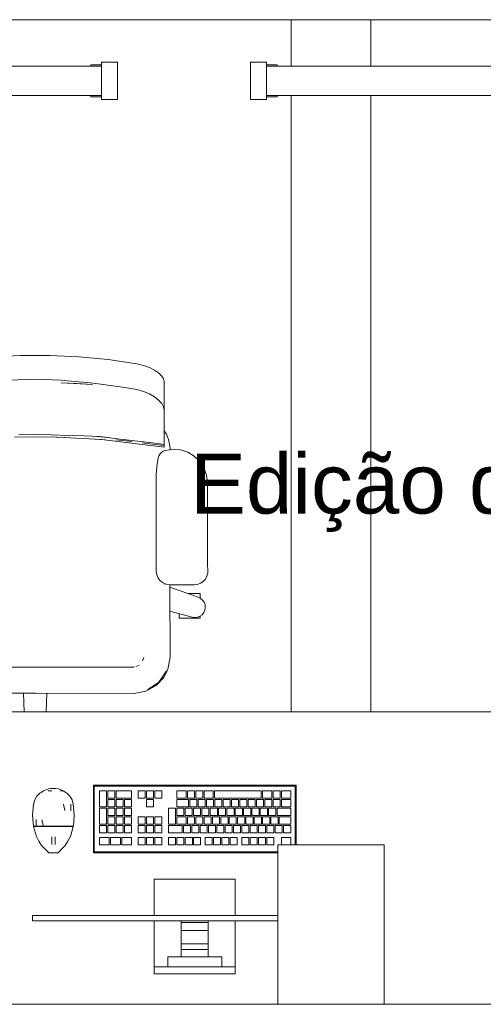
# Model space of a CAD drawing. Header units: millimetres. Extents: x 321 to 585, y -277 to 9.
# Tile 544 of 656: x 365.5 to 367.24, y -135.76 to -132.06. Entities that reach past the tile are written whole.
import ezdxf

# ---------------------------------------------------------------- set-up
doc = ezdxf.new("R2010")
doc.units = ezdxf.units.MM
doc.header["$MEASUREMENT"] = 0
doc.linetypes.add('NULL', pattern=[0])
doc.layers.get('0').update_dxf_attribs({"lineweight": 18})
for name, color, linetype, lineweight in [('Ambiente-Textos', 251, 'Continuous', 5), ('IFC-Elemento construtivo genérico-Contorno', 253, 'Continuous', 5), ('IFC-Elemento de mobília-Contorno', 152, 'Continuous', 5), ('IFC-Janela-Contorno', 142, 'Continuous', 5), ('IFC-Laje-Contorno', 134, 'Continuous', 5), ('IFC-Pilar-Contorno', 83, 'Continuous', 5), ('IFC-Viga-Contorno', 66, 'Continuous', 5)]:
    doc.layers.add(name, color=color, linetype=linetype, lineweight=lineweight)
doc.styles.add('Arial', font='arial.ttf')

msp = doc.modelspace()

# ---------------------------------------------------------------- linework, layer by layer
msp.add_line((375.2952, -132.0604), (344.7747, -132.0604))
at = {"layer": 'IFC-Elemento construtivo genérico-Contorno', "lineweight": 5}
for p, q in [((365.6183, -134.9523), (365.6276, -134.9507)), ((365.6276, -134.9507), (365.6368, -134.9523)), ((365.7777, -134.9398), (365.7802, -134.9423)), ((365.7777, -135.1938), (365.7777, -134.9398)), ((365.7777, -134.9398), (366.5397, -134.9398)), ((365.7802, -134.9423), (365.7818, -134.9439)), ((365.7809, -134.9462), (365.7818, -134.9439)), ((365.7809, -134.9462), (365.7815, -134.9446)), ((365.7809, -134.9462), (365.7812, -134.9453)), ((365.7809, -135.1875), (365.7809, -134.9462)), ((365.7812, -134.9453), (365.7815, -134.9446)), ((365.7815, -134.9446), (365.7818, -134.9439)), ((365.7818, -134.9439), (365.7837, -134.9432)), ((365.7818, -134.9439), (365.7832, -134.9433)), ((365.7832, -134.9433), (365.7841, -134.943)), ((365.7837, -134.9432), (365.7841, -134.943)), ((365.7841, -134.943), (366.5334, -134.943)), ((366.5334, -134.943), (366.5349, -134.9436)), ((366.5342, -134.9433), (366.5356, -134.9439)), ((366.5342, -134.9433), (366.5349, -134.9436)), ((366.5349, -134.9436), (366.5356, -134.9439)), ((366.5356, -134.9439), (366.5373, -134.9423)), ((366.5356, -134.9439), (366.5362, -134.9453)), ((366.5356, -134.9439), (366.5366, -134.9462)), ((366.5362, -134.9453), (366.5366, -134.9462)), ((366.5366, -135.1638), (366.5366, -134.9462)), ((366.5373, -134.9423), (366.5397, -134.9398)), ((366.5397, -135.1638), (366.5397, -134.9398)), ((365.5574, -134.9952), (365.5656, -134.9811)), ((365.5656, -134.9811), (365.577, -134.9693)), ((365.577, -134.9693), (365.5813, -134.9666)), ((365.5813, -134.9666), (365.5908, -134.9606)), ((365.5908, -134.9606), (365.5997, -134.9573)), ((365.5997, -134.9573), (365.6087, -134.954)), ((365.6081, -134.9606), (365.6211, -134.9606)), ((365.6087, -134.954), (365.6183, -134.9523)), ((365.6146, -134.9606), (365.6211, -134.9606)), ((365.6183, -134.9523), (365.6368, -134.9523)), ((365.6368, -134.9523), (365.6464, -134.954)), ((365.6464, -134.954), (365.6644, -134.9606)), ((365.6536, -134.9606), (365.6611, -134.9606)), ((365.6536, -134.9606), (365.6579, -134.9606)), ((365.6644, -134.9606), (365.6739, -134.9666)), ((365.6739, -134.9666), (365.6782, -134.9693)), ((365.6782, -134.9693), (365.6895, -134.9811)), ((365.6895, -134.9811), (365.6978, -134.9952)), ((365.8005, -135.0208), (365.8005, -134.9605)), ((365.8005, -134.9605), (365.8271, -134.9605)), ((365.8271, -135.0208), (365.8271, -134.9605)), ((365.8319, -134.9882), (365.8319, -134.9605)), ((365.8319, -134.9605), (365.8584, -134.9605)), ((365.8319, -134.9882), (365.8584, -134.9882)), ((365.8584, -134.9882), (365.8584, -134.9605)), ((365.8633, -134.9882), (365.8633, -134.9605)), ((365.8633, -134.9605), (365.9211, -134.9605)), ((365.8633, -134.9882), (365.9211, -134.9882)), ((365.9211, -134.9882), (365.9211, -134.9605)), ((365.9461, -134.9605), (365.9726, -134.9605)), ((365.9461, -134.9882), (365.9461, -134.9605)), ((365.9461, -134.9882), (365.9726, -134.9882)), ((365.9726, -134.9882), (365.9726, -134.9605)), ((365.9775, -134.9605), (366.004, -134.9605)), ((365.9775, -134.9882), (365.9775, -134.9605)), ((365.9775, -134.9882), (366.004, -134.9882)), ((366.004, -134.9882), (366.004, -134.9605)), ((366.0088, -134.9605), (366.0353, -134.9605)), ((366.0088, -134.9882), (366.0088, -134.9605)), ((366.0088, -134.9882), (366.0353, -134.9882)), ((366.0353, -134.9882), (366.0353, -134.9605)), ((366.0918, -134.9882), (366.0918, -134.9605)), ((366.0918, -134.9605), (366.1264, -134.9605)), ((366.0918, -134.9882), (366.1264, -134.9882)), ((366.1264, -134.9882), (366.1264, -134.9605)), ((366.1312, -134.9882), (366.1312, -134.9605)), ((366.1312, -134.9605), (366.1577, -134.9605)), ((366.1312, -134.9882), (366.1577, -134.9882)), ((366.1577, -134.9882), (366.1577, -134.9605)), ((366.1626, -134.9882), (366.1626, -134.9605)), ((366.1626, -134.9605), (366.1891, -134.9605)), ((366.1626, -134.9882), (366.1891, -134.9882)), ((366.1891, -134.9882), (366.1891, -134.9605)), ((366.1939, -134.9882), (366.1939, -134.9605)), ((366.1939, -134.9605), (366.2283, -134.9605)), ((366.1939, -134.9882), (366.2283, -134.9882)), ((366.2283, -134.9882), (366.2283, -134.9605)), ((366.2331, -134.9882), (366.2331, -134.9605)), ((366.2331, -134.9605), (366.409, -134.9605)), ((366.2331, -134.9882), (366.409, -134.9882)), ((366.409, -134.9882), (366.409, -134.9605)), ((366.4138, -134.9882), (366.4138, -134.9605)), ((366.4138, -134.9605), (366.4486, -134.9605)), ((366.4138, -134.9882), (366.4486, -134.9882)), ((366.4486, -134.9882), (366.4486, -134.9605)), ((366.4534, -134.9882), (366.4534, -134.9605)), ((366.4534, -134.9605), (366.4799, -134.9605)), ((366.4534, -134.9882), (366.4799, -134.9882)), ((366.4799, -134.9882), (366.4799, -134.9605)), ((366.4848, -134.9882), (366.4848, -134.9605)), ((366.4848, -134.9605), (366.5195, -134.9605)), ((366.4848, -134.9882), (366.5195, -134.9882)), ((366.5195, -134.9882), (366.5195, -134.9605)), ((365.5491, -135.0522), (365.5527, -135.0109)), ((365.5527, -135.0109), (365.5574, -134.9952)), ((365.665, -135.0109), (365.6706, -135.0349)), ((365.6924, -135.0109), (365.6928, -135.0358)), ((365.6978, -134.9952), (365.7024, -135.0109)), ((365.7024, -135.0109), (365.706, -135.0522)), ((365.8005, -135.0208), (365.8271, -135.0208)), ((365.8005, -135.086), (365.8005, -135.0257)), ((365.8005, -135.0257), (365.8271, -135.0257)), ((365.8271, -135.086), (365.8271, -135.0257)), ((365.8319, -135.0208), (365.8319, -134.9931)), ((365.8319, -134.9931), (365.8584, -134.9931)), ((365.8319, -135.0208), (365.8584, -135.0208)), ((365.8319, -135.0534), (365.8319, -135.0257)), ((365.8319, -135.0257), (365.8584, -135.0257)), ((365.8584, -135.0208), (365.8584, -134.9931)), ((365.8584, -135.0534), (365.8584, -135.0257)), ((365.8633, -135.0208), (365.8633, -134.9931)), ((365.8633, -134.9931), (365.8898, -134.9931)), ((365.8633, -135.0208), (365.8898, -135.0208)), ((365.8633, -135.0534), (365.8633, -135.0257)), ((365.8633, -135.0257), (365.8898, -135.0257)), ((365.8898, -135.0208), (365.8898, -134.9931)), ((365.8898, -135.0534), (365.8898, -135.0257)), ((365.8946, -135.0208), (365.8946, -134.9931)), ((365.8946, -134.9931), (365.9211, -134.9931)), ((365.8946, -135.0208), (365.9211, -135.0208)), ((365.8946, -135.0534), (365.8946, -135.0257)), ((365.8946, -135.0257), (365.9211, -135.0257)), ((365.9211, -135.0208), (365.9211, -134.9931)), ((365.9211, -135.0534), (365.9211, -135.0257)), ((365.9775, -135.0208), (365.9775, -134.9931)), ((365.9775, -134.9931), (366.004, -134.9931)), ((365.9775, -135.0208), (366.004, -135.0208)), ((366.004, -135.0208), (366.004, -134.9931)), ((366.0605, -135.086), (366.0605, -135.0257)), ((366.0605, -135.0257), (366.087, -135.0257)), ((366.087, -135.086), (366.087, -135.0257)), ((366.0918, -135.0208), (366.0918, -134.9931)), ((366.0918, -134.9931), (366.135, -134.9931)), ((366.0918, -135.0208), (366.135, -135.0208)), ((366.0918, -135.0534), (366.0918, -135.0257)), ((366.0918, -135.0257), (366.1184, -135.0257)), ((366.1184, -135.0534), (366.1184, -135.0257)), ((366.1232, -135.0534), (366.1232, -135.0257)), ((366.1232, -135.0257), (366.1497, -135.0257)), ((366.135, -135.0208), (366.135, -134.9931)), ((366.1399, -135.0208), (366.1399, -134.9931)), ((366.1399, -134.9931), (366.1664, -134.9931)), ((366.1399, -135.0208), (366.1664, -135.0208)), ((366.1497, -135.0534), (366.1497, -135.0257)), ((366.1545, -135.0534), (366.1545, -135.0257)), ((366.1545, -135.0257), (366.1811, -135.0257)), ((366.1664, -135.0208), (366.1664, -134.9931)), ((366.1712, -135.0208), (366.1712, -134.9931)), ((366.1712, -134.9931), (366.1977, -134.9931)), ((366.1712, -135.0208), (366.1977, -135.0208)), ((366.1811, -135.0534), (366.1811, -135.0257)), ((366.1859, -135.0534), (366.1859, -135.0257)), ((366.1859, -135.0257), (366.2124, -135.0257)), ((366.1977, -135.0208), (366.1977, -134.9931)), ((366.2026, -135.0208), (366.2026, -134.9931)), ((366.2026, -134.9931), (366.2291, -134.9931)), ((366.2026, -135.0208), (366.2291, -135.0208)), ((366.2124, -135.0534), (366.2124, -135.0257)), ((366.2172, -135.0534), (366.2172, -135.0257)), ((366.2172, -135.0257), (366.2438, -135.0257)), ((366.2291, -135.0208), (366.2291, -134.9931)), ((366.2339, -135.0208), (366.2339, -134.9931)), ((366.2339, -134.9931), (366.2604, -134.9931)), ((366.2339, -135.0208), (366.2604, -135.0208)), ((366.2438, -135.0534), (366.2438, -135.0257)), ((366.2486, -135.0534), (366.2486, -135.0257)), ((366.2486, -135.0257), (366.2751, -135.0257)), ((366.2604, -135.0208), (366.2604, -134.9931)), ((366.2653, -135.0208), (366.2653, -134.9931)), ((366.2653, -134.9931), (366.2918, -134.9931)), ((366.2653, -135.0208), (366.2918, -135.0208)), ((366.2751, -135.0534), (366.2751, -135.0257)), ((366.28, -135.0534), (366.28, -135.0257)), ((366.28, -135.0257), (366.3065, -135.0257)), ((366.2918, -135.0208), (366.2918, -134.9931)), ((366.2966, -135.0208), (366.2966, -134.9931)), ((366.2966, -134.9931), (366.3232, -134.9931)), ((366.2966, -135.0208), (366.3232, -135.0208)), ((366.3065, -135.0534), (366.3065, -135.0257)), ((366.3113, -135.0534), (366.3113, -135.0257)), ((366.3113, -135.0257), (366.3378, -135.0257)), ((366.3232, -135.0208), (366.3232, -134.9931)), ((366.328, -135.0208), (366.328, -134.9931)), ((366.328, -134.9931), (366.3545, -134.9931)), ((366.328, -135.0208), (366.3545, -135.0208)), ((366.3378, -135.0534), (366.3378, -135.0257)), ((366.3427, -135.0534), (366.3427, -135.0257)), ((366.3427, -135.0257), (366.3692, -135.0257)), ((366.3545, -135.0208), (366.3545, -134.9931)), ((366.3593, -135.0208), (366.3593, -134.9931)), ((366.3593, -134.9931), (366.3859, -134.9931)), ((366.3593, -135.0208), (366.3859, -135.0208)), ((366.3692, -135.0534), (366.3692, -135.0257)), ((366.374, -135.0534), (366.374, -135.0257)), ((366.374, -135.0257), (366.4005, -135.0257)), ((366.3859, -135.0208), (366.3859, -134.9931)), ((366.3907, -135.0208), (366.3907, -134.9931)), ((366.3907, -134.9931), (366.4172, -134.9931)), ((366.3907, -135.0208), (366.4172, -135.0208)), ((366.4005, -135.0534), (366.4005, -135.0257)), ((366.4054, -135.0534), (366.4054, -135.0257)), ((366.4054, -135.0257), (366.4319, -135.0257)), ((366.4172, -135.0208), (366.4172, -134.9931)), ((366.422, -135.0208), (366.422, -134.9931)), ((366.422, -134.9931), (366.4486, -134.9931)), ((366.422, -135.0208), (366.4486, -135.0208)), ((366.4319, -135.0534), (366.4319, -135.0257)), ((366.4367, -135.0534), (366.4367, -135.0257)), ((366.4367, -135.0257), (366.4632, -135.0257)), ((366.4486, -135.0208), (366.4486, -134.9931)), ((366.4534, -135.0208), (366.4534, -134.9931)), ((366.4534, -134.9931), (366.4799, -134.9931)), ((366.4534, -135.0208), (366.4799, -135.0208)), ((366.4632, -135.0534), (366.4632, -135.0257)), ((366.4681, -135.0534), (366.4681, -135.0257)), ((366.4681, -135.0257), (366.5195, -135.0257)), ((366.4799, -135.0208), (366.4799, -134.9931)), ((366.4848, -135.0208), (366.4848, -134.9931)), ((366.4848, -134.9931), (366.5195, -134.9931)), ((366.4848, -135.0208), (366.5195, -135.0208)), ((366.5195, -135.0208), (366.5195, -134.9931)), ((366.5195, -135.0534), (366.5195, -135.0257)), ((365.5491, -135.0522), (365.5524, -135.0935)), ((365.7027, -135.0935), (365.706, -135.0522)), ((365.8319, -135.0534), (365.8584, -135.0534)), ((365.8319, -135.086), (365.8319, -135.0582)), ((365.8319, -135.0582), (365.8584, -135.0582)), ((365.8584, -135.086), (365.8584, -135.0582)), ((365.8633, -135.0534), (365.8898, -135.0534)), ((365.8633, -135.086), (365.8633, -135.0582)), ((365.8633, -135.0582), (365.8898, -135.0582)), ((365.8898, -135.086), (365.8898, -135.0582)), ((365.8946, -135.0534), (365.9211, -135.0534)), ((365.8946, -135.086), (365.8946, -135.0582)), ((365.8946, -135.0582), (365.9211, -135.0582)), ((365.9211, -135.086), (365.9211, -135.0582)), ((365.9461, -135.0582), (365.9726, -135.0582)), ((365.9461, -135.086), (365.9461, -135.0582)), ((365.9726, -135.086), (365.9726, -135.0582)), ((365.9775, -135.0582), (366.004, -135.0582)), ((365.9775, -135.086), (365.9775, -135.0582)), ((366.004, -135.086), (366.004, -135.0582)), ((366.0088, -135.0582), (366.0353, -135.0582)), ((366.0088, -135.086), (366.0088, -135.0582)), ((366.0353, -135.086), (366.0353, -135.0582)), ((366.0918, -135.0534), (366.1184, -135.0534)), ((366.0918, -135.086), (366.0918, -135.0582)), ((366.0918, -135.0582), (366.1271, -135.0582)), ((366.1232, -135.0534), (366.1497, -135.0534)), ((366.1271, -135.086), (366.1271, -135.0582)), ((366.132, -135.086), (366.132, -135.0582)), ((366.132, -135.0582), (366.1585, -135.0582)), ((366.1545, -135.0534), (366.1811, -135.0534)), ((366.1585, -135.086), (366.1585, -135.0582)), ((366.1633, -135.086), (366.1633, -135.0582)), ((366.1633, -135.0582), (366.1898, -135.0582)), ((366.1859, -135.0534), (366.2124, -135.0534)), ((366.1898, -135.086), (366.1898, -135.0582)), ((366.1947, -135.086), (366.1947, -135.0582)), ((366.1947, -135.0582), (366.2212, -135.0582)), ((366.2172, -135.0534), (366.2438, -135.0534)), ((366.2212, -135.086), (366.2212, -135.0582)), ((366.226, -135.086), (366.226, -135.0582)), ((366.226, -135.0582), (366.2525, -135.0582)), ((366.2486, -135.0534), (366.2751, -135.0534)), ((366.2525, -135.086), (366.2525, -135.0582)), ((366.2574, -135.086), (366.2574, -135.0582)), ((366.2574, -135.0582), (366.2839, -135.0582)), ((366.28, -135.0534), (366.3065, -135.0534)), ((366.2839, -135.086), (366.2839, -135.0582)), ((366.2887, -135.086), (366.2887, -135.0582)), ((366.2887, -135.0582), (366.3152, -135.0582)), ((366.3113, -135.0534), (366.3378, -135.0534)), ((366.3152, -135.086), (366.3152, -135.0582)), ((366.3201, -135.086), (366.3201, -135.0582)), ((366.3201, -135.0582), (366.3466, -135.0582)), ((366.3427, -135.0534), (366.3692, -135.0534)), ((366.3466, -135.086), (366.3466, -135.0582)), ((366.3514, -135.086), (366.3514, -135.0582)), ((366.3514, -135.0582), (366.378, -135.0582)), ((366.374, -135.0534), (366.4005, -135.0534)), ((366.378, -135.086), (366.378, -135.0582)), ((366.3828, -135.086), (366.3828, -135.0582)), ((366.3828, -135.0582), (366.4093, -135.0582)), ((366.4054, -135.0534), (366.4319, -135.0534)), ((366.4093, -135.086), (366.4093, -135.0582)), ((366.4141, -135.086), (366.4141, -135.0582)), ((366.4141, -135.0582), (366.4407, -135.0582)), ((366.4367, -135.0534), (366.4632, -135.0534)), ((366.4407, -135.086), (366.4407, -135.0582)), ((366.4455, -135.086), (366.4455, -135.0582)), ((366.4455, -135.0582), (366.472, -135.0582)), ((366.4681, -135.0534), (366.5195, -135.0534)), ((366.472, -135.086), (366.472, -135.0582)), ((366.4768, -135.086), (366.4768, -135.0582)), ((366.4768, -135.0582), (366.5195, -135.0582)), ((366.5195, -135.086), (366.5195, -135.0582)), ((365.5524, -135.0935), (365.5575, -135.0935)), ((365.5527, -135.0951), (365.5638, -135.1323)), ((365.5527, -135.0951), (365.5627, -135.0951)), ((365.5543, -135.0951), (365.5543, -135.0935)), ((365.5568, -135.0951), (365.5592, -135.0951)), ((365.5575, -135.0935), (365.5625, -135.0935)), ((365.5592, -135.0951), (365.5617, -135.0951)), ((365.5617, -135.0951), (365.5642, -135.0951)), ((365.5623, -135.0686), (365.5625, -135.0935)), ((365.5625, -135.0935), (365.5763, -135.0935)), ((365.5627, -135.0951), (365.5764, -135.0951)), ((365.5709, -135.0951), (365.5776, -135.0951)), ((365.5763, -135.0935), (365.59, -135.0935)), ((365.5764, -135.0951), (365.5901, -135.0951)), ((365.5843, -135.0951), (365.591, -135.0951)), ((365.5845, -135.0695), (365.59, -135.0935)), ((365.59, -135.0935), (365.6088, -135.0935)), ((365.5901, -135.0951), (365.6089, -135.0951)), ((365.6001, -135.0951), (365.6093, -135.0951)), ((365.6088, -135.0935), (365.6276, -135.0935)), ((365.6089, -135.0951), (365.6276, -135.0951)), ((365.6184, -135.0951), (365.6276, -135.0951)), ((365.6276, -135.0951), (365.6276, -135.0935)), ((365.6276, -135.0935), (365.6464, -135.0935)), ((365.6276, -135.0951), (365.6463, -135.0951)), ((365.6276, -135.0951), (365.6367, -135.0951)), ((365.6459, -135.0951), (365.655, -135.0951)), ((365.6463, -135.0951), (365.665, -135.0951)), ((365.6464, -135.0935), (365.6651, -135.0935)), ((365.6642, -135.0951), (365.6709, -135.0951)), ((365.665, -135.0951), (365.6787, -135.0951)), ((365.6651, -135.0935), (365.6789, -135.0935)), ((365.6776, -135.0951), (365.6843, -135.0951)), ((365.6787, -135.0951), (365.6924, -135.0951)), ((365.6789, -135.0935), (365.6926, -135.0935)), ((365.691, -135.0951), (365.691, -135.0935)), ((365.691, -135.0951), (365.6934, -135.0951)), ((365.6914, -135.1323), (365.7024, -135.0951)), ((365.6924, -135.0951), (365.7024, -135.0951)), ((365.6926, -135.0935), (365.6977, -135.0935)), ((365.6934, -135.0951), (365.6959, -135.0951)), ((365.6959, -135.0951), (365.6974, -135.0951)), ((365.6974, -135.0951), (365.6991, -135.0951)), ((365.6977, -135.0935), (365.7027, -135.0935)), ((365.7008, -135.0951), (365.7008, -135.0935)), ((365.8005, -135.086), (365.8271, -135.086)), ((365.8005, -135.1186), (365.8005, -135.0908)), ((365.8005, -135.0908), (365.8271, -135.0908)), ((365.8271, -135.1186), (365.8271, -135.0908)), ((365.8319, -135.086), (365.8584, -135.086)), ((365.8319, -135.1186), (365.8319, -135.0908)), ((365.8319, -135.0908), (365.8584, -135.0908)), ((365.8584, -135.1186), (365.8584, -135.0908)), ((365.8633, -135.086), (365.8898, -135.086)), ((365.8633, -135.1186), (365.8633, -135.0908)), ((365.8633, -135.0908), (365.8898, -135.0908)), ((365.8898, -135.1186), (365.8898, -135.0908)), ((365.8946, -135.086), (365.9211, -135.086)), ((365.8946, -135.1186), (365.8946, -135.0908)), ((365.8946, -135.0908), (365.9211, -135.0908)), ((365.9211, -135.1186), (365.9211, -135.0908)), ((365.9461, -135.086), (365.9726, -135.086)), ((365.9461, -135.1186), (365.9461, -135.0908)), ((365.9461, -135.0908), (365.9726, -135.0908)), ((365.9726, -135.1186), (365.9726, -135.0908)), ((365.9775, -135.086), (366.004, -135.086)), ((365.9775, -135.1186), (365.9775, -135.0908)), ((365.9775, -135.0908), (366.004, -135.0908)), ((366.004, -135.1186), (366.004, -135.0908)), ((366.0088, -135.086), (366.0353, -135.086)), ((366.0088, -135.1186), (366.0088, -135.0908)), ((366.0088, -135.0908), (366.0353, -135.0908)), ((366.0353, -135.1186), (366.0353, -135.0908)), ((366.0605, -135.086), (366.087, -135.086)), ((366.0605, -135.1186), (366.0605, -135.0908)), ((366.0605, -135.0908), (366.1119, -135.0908)), ((366.0918, -135.086), (366.1271, -135.086)), ((366.1119, -135.1186), (366.1119, -135.0908)), ((366.1167, -135.1186), (366.1167, -135.0908)), ((366.1167, -135.0908), (366.1432, -135.0908)), ((366.132, -135.086), (366.1585, -135.086)), ((366.1432, -135.1186), (366.1432, -135.0908)), ((366.1481, -135.1186), (366.1481, -135.0908)), ((366.1481, -135.0908), (366.1746, -135.0908)), ((366.1633, -135.086), (366.1898, -135.086)), ((366.1746, -135.1186), (366.1746, -135.0908)), ((366.1794, -135.1186), (366.1794, -135.0908)), ((366.1794, -135.0908), (366.2059, -135.0908)), ((366.1947, -135.086), (366.2212, -135.086)), ((366.2059, -135.1186), (366.2059, -135.0908)), ((366.2108, -135.1186), (366.2108, -135.0908)), ((366.2108, -135.0908), (366.2373, -135.0908)), ((366.226, -135.086), (366.2525, -135.086)), ((366.2373, -135.1186), (366.2373, -135.0908)), ((366.2421, -135.1186), (366.2421, -135.0908)), ((366.2421, -135.0908), (366.2686, -135.0908)), ((366.2574, -135.086), (366.2839, -135.086)), ((366.2686, -135.1186), (366.2686, -135.0908)), ((366.2735, -135.1186), (366.2735, -135.0908)), ((366.2735, -135.0908), (366.3, -135.0908)), ((366.2887, -135.086), (366.3152, -135.086)), ((366.3, -135.1186), (366.3, -135.0908)), ((366.3048, -135.1186), (366.3048, -135.0908)), ((366.3048, -135.0908), (366.3314, -135.0908)), ((366.3201, -135.086), (366.3466, -135.086)), ((366.3314, -135.1186), (366.3314, -135.0908)), ((366.3362, -135.1186), (366.3362, -135.0908)), ((366.3362, -135.0908), (366.3627, -135.0908)), ((366.3514, -135.086), (366.378, -135.086)), ((366.3627, -135.1186), (366.3627, -135.0908)), ((366.3675, -135.1186), (366.3675, -135.0908)), ((366.3675, -135.0908), (366.3941, -135.0908)), ((366.3828, -135.086), (366.4093, -135.086)), ((366.3941, -135.1186), (366.3941, -135.0908)), ((366.3989, -135.1186), (366.3989, -135.0908)), ((366.3989, -135.0908), (366.4254, -135.0908)), ((366.4141, -135.086), (366.4407, -135.086)), ((366.4254, -135.1186), (366.4254, -135.0908)), ((366.4302, -135.1186), (366.4302, -135.0908)), ((366.4302, -135.0908), (366.4568, -135.0908)), ((366.4455, -135.086), (366.472, -135.086)), ((366.4568, -135.1186), (366.4568, -135.0908)), ((366.4616, -135.1186), (366.4616, -135.0908)), ((366.4616, -135.0908), (366.4881, -135.0908)), ((366.4768, -135.086), (366.5195, -135.086)), ((366.4881, -135.1186), (366.4881, -135.0908)), ((366.493, -135.1186), (366.493, -135.0908)), ((366.493, -135.0908), (366.5195, -135.0908)), ((366.5195, -135.1186), (366.5195, -135.0908)), ((365.5638, -135.1323), (365.5733, -135.1497)), ((365.6216, -135.138), (365.6216, -135.1333)), ((365.6343, -135.138), (365.6343, -135.1333)), ((365.6818, -135.1497), (365.6914, -135.1323)), ((365.8005, -135.1186), (365.8271, -135.1186)), ((365.8005, -135.1368), (365.8373, -135.1368)), ((365.8005, -135.1645), (365.8005, -135.1368)), ((365.8319, -135.1186), (365.8584, -135.1186)), ((365.8373, -135.1645), (365.8373, -135.1368)), ((365.8425, -135.1368), (365.8792, -135.1368)), ((365.8425, -135.1645), (365.8425, -135.1368)), ((365.8633, -135.1186), (365.8898, -135.1186)), ((365.8792, -135.1645), (365.8792, -135.1368)), ((365.8844, -135.1645), (365.8844, -135.1368)), ((365.8844, -135.1368), (365.9211, -135.1368)), ((365.8946, -135.1186), (365.9211, -135.1186)), ((365.9211, -135.1645), (365.9211, -135.1368)), ((365.9461, -135.1186), (365.9726, -135.1186)), ((365.9461, -135.1645), (365.9461, -135.1368)), ((365.9461, -135.1368), (365.9726, -135.1368)), ((365.9726, -135.1645), (365.9726, -135.1368)), ((365.9775, -135.1186), (366.004, -135.1186)), ((365.9775, -135.1645), (365.9775, -135.1368)), ((365.9775, -135.1368), (366.004, -135.1368)), ((366.004, -135.1645), (366.004, -135.1368)), ((366.0088, -135.1186), (366.0353, -135.1186)), ((366.0088, -135.1645), (366.0088, -135.1368)), ((366.0088, -135.1368), (366.0353, -135.1368)), ((366.0353, -135.1645), (366.0353, -135.1368)), ((366.0605, -135.1186), (366.1119, -135.1186)), ((366.0605, -135.1645), (366.0605, -135.1368)), ((366.0605, -135.1368), (366.0871, -135.1368)), ((366.0871, -135.1645), (366.0871, -135.1368)), ((366.0919, -135.1645), (366.0919, -135.1368)), ((366.0919, -135.1368), (366.1184, -135.1368)), ((366.1167, -135.1186), (366.1432, -135.1186)), ((366.1184, -135.1645), (366.1184, -135.1368)), ((366.1232, -135.1645), (366.1232, -135.1368)), ((366.1232, -135.1368), (366.1498, -135.1368)), ((366.1481, -135.1186), (366.1746, -135.1186)), ((366.1498, -135.1645), (366.1498, -135.1368)), ((366.1546, -135.1645), (366.1546, -135.1368)), ((366.1546, -135.1368), (366.1811, -135.1368)), ((366.1794, -135.1186), (366.2059, -135.1186)), ((366.1811, -135.1645), (366.1811, -135.1368)), ((366.1984, -135.1645), (366.1984, -135.1368)), ((366.1984, -135.1368), (366.2249, -135.1368)), ((366.2108, -135.1186), (366.2373, -135.1186)), ((366.2249, -135.1645), (366.2249, -135.1368)), ((366.2297, -135.1645), (366.2297, -135.1368)), ((366.2297, -135.1368), (366.2562, -135.1368)), ((366.2421, -135.1186), (366.2686, -135.1186)), ((366.2562, -135.1645), (366.2562, -135.1368)), ((366.2611, -135.1645), (366.2611, -135.1368)), ((366.2611, -135.1368), (366.2876, -135.1368)), ((366.2735, -135.1186), (366.3, -135.1186)), ((366.2876, -135.1645), (366.2876, -135.1368)), ((366.2924, -135.1645), (366.2924, -135.1368)), ((366.2924, -135.1368), (366.3189, -135.1368)), ((366.3048, -135.1186), (366.3314, -135.1186)), ((366.3189, -135.1645), (366.3189, -135.1368)), ((366.3362, -135.1186), (366.3627, -135.1186)), ((366.3362, -135.1645), (366.3362, -135.1368)), ((366.3362, -135.1368), (366.3627, -135.1368)), ((366.3627, -135.1645), (366.3627, -135.1368)), ((366.3675, -135.1186), (366.3941, -135.1186)), ((366.3675, -135.1645), (366.3675, -135.1368)), ((366.3675, -135.1368), (366.3941, -135.1368)), ((366.3941, -135.1645), (366.3941, -135.1368)), ((366.3989, -135.1186), (366.4254, -135.1186)), ((366.3989, -135.1645), (366.3989, -135.1368)), ((366.3989, -135.1368), (366.4254, -135.1368)), ((366.4254, -135.1645), (366.4254, -135.1368)), ((366.4302, -135.1186), (366.4568, -135.1186)), ((366.4302, -135.1645), (366.4302, -135.1368)), ((366.4302, -135.1368), (366.4568, -135.1368)), ((366.4568, -135.1645), (366.4568, -135.1368)), ((366.4616, -135.1186), (366.4881, -135.1186)), ((366.4851, -135.1638), (366.4851, -135.1368)), ((366.4851, -135.1368), (366.5204, -135.1368)), ((366.493, -135.1186), (366.5195, -135.1186)), ((366.5204, -135.1638), (366.5204, -135.1368)), ((365.5733, -135.1497), (365.5833, -135.1659)), ((365.5833, -135.1659), (365.5918, -135.1755)), ((365.6216, -135.1431), (365.6216, -135.138)), ((365.6216, -135.1482), (365.6216, -135.1431)), ((365.6216, -135.1529), (365.6216, -135.1482)), ((365.6216, -135.157), (365.6216, -135.1529)), ((365.6216, -135.1601), (365.6216, -135.157)), ((365.6216, -135.162), (365.6216, -135.1601)), ((365.6216, -135.1627), (365.6216, -135.162)), ((365.6343, -135.1431), (365.6343, -135.138)), ((365.6343, -135.1482), (365.6343, -135.1431)), ((365.6343, -135.1529), (365.6343, -135.1482)), ((365.6343, -135.157), (365.6343, -135.1529)), ((365.6343, -135.1601), (365.6343, -135.157)), ((365.6343, -135.162), (365.6343, -135.1601)), ((365.6343, -135.1627), (365.6343, -135.162)), ((365.6634, -135.1755), (365.6718, -135.1659)), ((365.6718, -135.1659), (365.6818, -135.1497)), ((365.8005, -135.1645), (365.8373, -135.1645)), ((365.8425, -135.1645), (365.8792, -135.1645)), ((365.8844, -135.1645), (365.9211, -135.1645)), ((365.9461, -135.1645), (365.9726, -135.1645)), ((365.9775, -135.1645), (366.004, -135.1645)), ((366.0088, -135.1645), (366.0353, -135.1645)), ((366.0605, -135.1645), (366.0871, -135.1645)), ((366.0919, -135.1645), (366.1184, -135.1645)), ((366.1232, -135.1645), (366.1498, -135.1645)), ((366.1546, -135.1645), (366.1811, -135.1645)), ((366.1984, -135.1645), (366.2249, -135.1645)), ((366.2297, -135.1645), (366.2562, -135.1645)), ((366.2611, -135.1645), (366.2876, -135.1645)), ((366.2924, -135.1645), (366.3189, -135.1645)), ((366.3362, -135.1645), (366.3627, -135.1645)), ((366.3675, -135.1645), (366.3941, -135.1645)), ((366.3989, -135.1645), (366.4254, -135.1645)), ((366.4302, -135.1645), (366.4568, -135.1645)), ((365.5918, -135.1755), (365.6102, -135.1938)), ((365.6102, -135.1938), (365.6126, -135.1938)), ((365.6126, -135.1938), (365.6151, -135.1938)), ((365.6151, -135.1938), (365.617, -135.1938)), ((365.617, -135.1938), (365.6189, -135.1938)), ((365.6189, -135.1938), (365.6232, -135.1938)), ((365.6232, -135.1938), (365.6276, -135.1938)), ((365.6276, -135.1938), (365.6319, -135.1938)), ((365.6319, -135.1938), (365.6362, -135.1938)), ((365.6362, -135.1938), (365.6382, -135.1938)), ((365.6382, -135.1938), (365.6401, -135.1938)), ((365.6401, -135.1938), (365.6425, -135.1938)), ((365.6425, -135.1938), (365.6449, -135.1938)), ((365.6449, -135.1938), (365.6634, -135.1755)), ((365.7777, -135.1938), (365.7802, -135.1914)), ((365.7777, -135.1938), (366.4712, -135.1938)), ((365.7802, -135.1888), (365.7809, -135.1875)), ((365.7802, -135.1914), (365.7818, -135.1897)), ((365.7806, -135.1881), (365.7809, -135.1875)), ((365.7809, -135.1875), (365.7818, -135.1897)), ((365.7809, -135.1875), (365.7812, -135.1883)), ((365.7818, -135.1897), (365.7825, -135.19)), ((365.7825, -135.19), (365.7841, -135.1907)), ((365.7825, -135.19), (365.7832, -135.1903)), ((365.7832, -135.1903), (365.7841, -135.1907)), ((365.7841, -135.1907), (366.4712, -135.1907)), ((366.0063, -135.4304), (366.0063, -135.293)), ((366.0063, -135.293), (366.3111, -135.293)), ((366.3111, -135.4304), (366.3111, -135.293)), ((365.5491, -135.4304), (365.5496, -135.4304)), ((365.5491, -135.4494), (365.5491, -135.4304)), ((365.5496, -135.4304), (365.5508, -135.4304)), ((365.5508, -135.4304), (365.5528, -135.4304)), ((365.5528, -135.4304), (365.5555, -135.4304)), ((365.5555, -135.4304), (365.5585, -135.4304)), ((365.5585, -135.4304), (365.5618, -135.4304)), ((365.5618, -135.4304), (366.4712, -135.4304)), ((365.5491, -135.4494), (365.5496, -135.4494)), ((365.5496, -135.4494), (365.5508, -135.4494)), ((365.5508, -135.4494), (365.5528, -135.4494)), ((365.5528, -135.4494), (365.5555, -135.4494)), ((365.5555, -135.4494), (365.5585, -135.4494)), ((365.5585, -135.4494), (365.5618, -135.4494)), ((365.5618, -135.4494), (366.4712, -135.4494)), ((366.0063, -135.6105), (366.0063, -135.4494)), ((366.1079, -135.4558), (366.1079, -135.4494)), ((366.1079, -135.4558), (366.2095, -135.4558)), ((366.1079, -135.486), (366.1079, -135.4558)), ((366.2095, -135.4558), (366.2095, -135.4494)), ((366.2095, -135.486), (366.2095, -135.4558)), ((366.3111, -135.6105), (366.3111, -135.4494)), ((366.1079, -135.536), (366.1079, -135.486)), ((366.1079, -135.486), (366.2095, -135.486)), ((366.2095, -135.536), (366.2095, -135.486)), ((366.1079, -135.5578), (366.1079, -135.536)), ((366.1079, -135.536), (366.2095, -135.536)), ((366.2095, -135.5578), (366.2095, -135.536)), ((366.1079, -135.5578), (366.2095, -135.5578)), ((366.1079, -135.5647), (366.1079, -135.5578)), ((366.1079, -135.5739), (366.1079, -135.5647)), ((366.1079, -135.5851), (366.1079, -135.5739)), ((366.2095, -135.5647), (366.2095, -135.5561)), ((366.2095, -135.5739), (366.2095, -135.5647)), ((366.2095, -135.5851), (366.2095, -135.5739)), ((366.0063, -135.6138), (366.0063, -135.6105)), ((366.0063, -135.6169), (366.0063, -135.6138)), ((366.0063, -135.6195), (366.0063, -135.6169)), ((366.0571, -135.6232), (366.0571, -135.5851)), ((366.0571, -135.5851), (366.2603, -135.5851)), ((366.2603, -135.6232), (366.2603, -135.5851)), ((366.3111, -135.6138), (366.3111, -135.6105)), ((366.3111, -135.6169), (366.3111, -135.6138)), ((366.3111, -135.6195), (366.3111, -135.6169)), ((366.0063, -135.6215), (366.0063, -135.6195)), ((366.0063, -135.6228), (366.0063, -135.6215)), ((366.0063, -135.6232), (366.0063, -135.6228)), ((366.0063, -135.6486), (366.0063, -135.6232)), ((366.0063, -135.6232), (366.3111, -135.6232)), ((366.0063, -135.6486), (366.3111, -135.6486)), ((366.3111, -135.6215), (366.3111, -135.6195)), ((366.3111, -135.6228), (366.3111, -135.6215)), ((366.3111, -135.6232), (366.3111, -135.6228)), ((366.3111, -135.6486), (366.3111, -135.6232))]:
    msp.add_line(p, q, dxfattribs=at)
at = {"layer": 'IFC-Elemento de mobília-Contorno', "color": 7, "lineweight": 5}
for p, q in [((365.3939, -133.3285), (365.5037, -133.3232)), ((365.5037, -133.3232), (365.6137, -133.3232)), ((365.6137, -133.3232), (365.7236, -133.3285)), ((365.7236, -133.3285), (365.8329, -133.3391)), ((365.8329, -133.3391), (365.9413, -133.3549)), ((365.9413, -133.3549), (365.9659, -133.3605)), ((365.9659, -133.3605), (365.9882, -133.3686)), ((365.9882, -133.3686), (366.0074, -133.3783)), ((366.0074, -133.3783), (366.0229, -133.389)), ((366.0229, -133.389), (366.0343, -133.4001)), ((365.4618, -133.4163), (365.5593, -133.4131)), ((365.5593, -133.4131), (365.6568, -133.4163)), ((365.6565, -133.4257), (365.7155, -133.4292)), ((365.6565, -133.4257), (365.7745, -133.4327)), ((365.6568, -133.4163), (365.7054, -133.4207)), ((365.7054, -133.4207), (365.7539, -133.425)), ((365.7155, -133.4292), (365.7745, -133.4327)), ((365.7539, -133.425), (365.7866, -133.4292)), ((365.7866, -133.4292), (365.8505, -133.4373)), ((366.0343, -133.4001), (366.0415, -133.411)), ((366.0415, -133.411), (366.0439, -133.4213)), ((366.0439, -133.5293), (366.0439, -133.4213)), ((365.8505, -133.4373), (365.896, -133.4441)), ((365.896, -133.4441), (365.9413, -133.452)), ((365.9413, -133.452), (365.9664, -133.4584)), ((365.9664, -133.4584), (365.9888, -133.4678)), ((365.9888, -133.4678), (366.0079, -133.479)), ((366.0079, -133.479), (366.0232, -133.4915)), ((366.0232, -133.4915), (366.0345, -133.5044)), ((366.0345, -133.5044), (366.0415, -133.5171)), ((366.0415, -133.5171), (366.0439, -133.5293)), ((366.0439, -133.5644), (366.0439, -133.5293)), ((366.0439, -133.5941), (366.0439, -133.5644)), ((366.0439, -133.6183), (366.0439, -133.5941)), ((366.0439, -133.6073), (366.0529, -133.62)), ((366.0439, -133.6368), (366.0439, -133.6183)), ((365.481, -133.6299), (365.6446, -133.6301)), ((365.4979, -133.6213), (365.5587, -133.6189)), ((365.5587, -133.6189), (365.6196, -133.6213)), ((365.6196, -133.6213), (365.6804, -133.6238)), ((365.6389, -133.6301), (365.6688, -133.6315)), ((365.6446, -133.6301), (365.8077, -133.6392)), ((365.6804, -133.6238), (365.7413, -133.6262)), ((365.7413, -133.6262), (365.8021, -133.6286)), ((365.7838, -133.6378), (365.8226, -133.641)), ((365.7933, -133.6283), (365.8406, -133.6332)), ((365.8021, -133.6286), (365.8791, -133.6378)), ((365.8021, -133.6286), (365.8406, -133.6332)), ((365.8077, -133.6392), (366.0439, -133.668)), ((365.8626, -133.6402), (365.923, -133.6474)), ((365.8791, -133.6378), (366, -133.6523)), ((365.9615, -133.652), (366, -133.6566)), ((366, -133.6523), (366.0439, -133.658)), ((366.0439, -133.6496), (366.0439, -133.6368)), ((366.0439, -133.6565), (366.0439, -133.6496)), ((366.0529, -133.62), (366.0607, -133.6392)), ((366.0607, -133.6392), (366.0659, -133.6718)), ((366, -133.6566), (366.0439, -133.6619)), ((366.028, -133.6943), (366.0337, -133.6882)), ((366.0337, -133.6882), (366.0406, -133.6836)), ((366.0406, -133.6836), (366.0483, -133.6806)), ((366.0439, -133.6575), (366.0439, -133.6565)), ((366.0439, -133.658), (366.0439, -133.6575)), ((366.0439, -133.6585), (366.0439, -133.658)), ((366.0439, -133.6619), (366.0439, -133.6585)), ((366.0439, -133.6666), (366.0439, -133.6619)), ((366.0439, -133.668), (366.0439, -133.6666)), ((366.0483, -133.6806), (366.0767, -133.6763)), ((366.0659, -133.678), (366.0659, -133.6718)), ((366.0767, -133.6763), (366.1053, -133.6786)), ((366.1053, -133.6786), (366.1326, -133.6874)), ((366.1326, -133.6874), (366.1572, -133.7021)), ((366.0159, -133.7408), (366.0211, -133.7092)), ((366.0211, -133.7092), (366.0237, -133.7014)), ((366.0237, -133.7014), (366.028, -133.6943)), ((366.1572, -133.7021), (366.1778, -133.722)), ((366.1778, -133.722), (366.1933, -133.7461)), ((366.0142, -133.7728), (366.0159, -133.7408)), ((366.1933, -133.7461), (366.203, -133.773)), ((366.0142, -134.135), (366.0142, -133.7728)), ((366.203, -133.773), (366.2063, -133.8015)), ((366.2063, -134.0947), (366.2063, -133.8015)), ((366.2063, -134.0947), (366.2067, -134.1123)), ((366.0142, -134.135), (366.0159, -134.1482)), ((366.2067, -134.1123), (366.2081, -134.1299)), ((366.2078, -134.142), (366.2081, -134.1299)), ((366.0159, -134.1482), (366.021, -134.1604)), ((366.021, -134.1604), (366.0291, -134.1709)), ((366.0291, -134.1709), (366.0396, -134.179)), ((366.1809, -134.1801), (366.1909, -134.1733)), ((366.1909, -134.1733), (366.199, -134.1644)), ((366.199, -134.1644), (366.2047, -134.1537)), ((366.2047, -134.1537), (366.2078, -134.142)), ((366.0396, -134.179), (366.0519, -134.1841)), ((366.0468, -134.1852), (366.0468, -134.182)), ((366.0519, -134.1841), (366.065, -134.1858)), ((366.065, -134.1858), (366.1575, -134.1858)), ((366.065, -134.1858), (366.0659, -134.4592)), ((366.0651, -134.1954), (366.172, -134.2325)), ((366.1575, -134.1858), (366.1695, -134.1844)), ((366.1695, -134.1844), (366.1809, -134.1801)), ((366.1339, -134.2193), (366.1797, -134.2193)), ((366.172, -134.2325), (366.181, -134.237)), ((366.1797, -134.2208), (366.1797, -134.2193)), ((366.1797, -134.2254), (366.1797, -134.2208)), ((366.1797, -134.2327), (366.1797, -134.2254)), ((366.1797, -134.2363), (366.1797, -134.2327)), ((366.181, -134.237), (366.1886, -134.2436)), ((366.1886, -134.2436), (366.1943, -134.2519)), ((366.1926, -134.2906), (366.1968, -134.2814)), ((366.1943, -134.2519), (366.1977, -134.2614)), ((366.1968, -134.2814), (366.1985, -134.2715)), ((366.1977, -134.2614), (366.1985, -134.2715)), ((366.0654, -134.2854), (366.1488, -134.308)), ((366.1004, -134.2975), (366.1004, -134.2949)), ((366.1004, -134.3048), (366.1004, -134.2975)), ((366.1004, -134.3094), (366.1004, -134.3048)), ((366.1004, -134.311), (366.1004, -134.3094)), ((366.1004, -134.311), (366.1797, -134.311)), ((366.1488, -134.308), (366.1587, -134.3093)), ((366.1587, -134.3093), (366.1687, -134.3081)), ((366.1687, -134.3081), (366.1781, -134.3044)), ((366.1781, -134.3044), (366.1863, -134.2984)), ((366.1797, -134.3048), (366.1797, -134.3032)), ((366.1797, -134.3094), (366.1797, -134.3048)), ((366.1797, -134.311), (366.1797, -134.3094)), ((366.1863, -134.2984), (366.1926, -134.2906)), ((365.962, -134.4725), (365.9675, -134.4592)), ((365.962, -134.4725), (365.9647, -134.4659)), ((365.9647, -134.4659), (365.9675, -134.4592)), ((366.0572, -134.5032), (366.0659, -134.4592)), ((365.194, -134.4961), (365.9306, -134.4961)), ((365.9373, -134.4933), (365.9503, -134.488)), ((365.9373, -134.4933), (365.9439, -134.4906)), ((365.9439, -134.4906), (365.9503, -134.488)), ((366.0431, -134.5344), (366.0572, -134.5032)), ((366.0136, -134.5653), (366.0431, -134.5344)), ((366.0237, -134.5524), (366.0401, -134.5281)), ((366.0401, -134.5281), (366.0523, -134.5096)), ((365.9746, -134.5859), (366.0136, -134.5653)), ((365.981, -134.5809), (366.0237, -134.5524)), ((365.981, -134.5809), (366.0024, -134.5666)), ((366.0024, -134.5666), (366.0237, -134.5524)), ((365.194, -134.5945), (365.5623, -134.5933)), ((365.515, -134.5935), (365.5175, -134.6638)), ((365.5623, -134.5933), (365.9306, -134.5945)), ((365.6, -134.6638), (365.6024, -134.5934)), ((365.9306, -134.5945), (365.9746, -134.5859)), ((365.6, -134.6634), (365.6015, -134.6638)), ((365.6, -134.6634), (365.6015, -134.6638))]:
    msp.add_line(p, q, dxfattribs=at)
at = {"layer": 'IFC-Janela-Contorno', "color": 7, "lineweight": 5}
for p, q in [((361.9287, -132.2355), (365.8087, -132.2355)), ((365.7687, -132.2305), (365.805, -132.2305)), ((365.7687, -132.2355), (365.7687, -132.2305)), ((365.805, -132.2305), (365.8087, -132.2305)), ((365.8087, -132.2205), (365.8607, -132.2205)), ((365.8087, -132.3452), (365.8087, -132.2205)), ((365.8087, -132.3455), (365.8087, -132.2355)), ((365.8607, -132.2205), (365.8687, -132.2205)), ((365.8687, -132.2389), (365.8687, -132.2205)), ((365.8687, -132.3605), (365.8687, -132.2389)), ((366.3687, -132.2205), (366.3768, -132.2205)), ((366.3687, -132.3422), (366.3687, -132.2205)), ((366.3768, -132.2205), (366.4287, -132.2205)), ((366.4287, -132.2355), (366.4287, -132.2205)), ((366.4287, -132.2305), (366.465, -132.2305)), ((366.4287, -132.2355), (366.4287, -132.2305)), ((366.4287, -132.3455), (366.4287, -132.2355)), ((366.4287, -132.2355), (370.3087, -132.2355)), ((366.465, -132.2305), (366.4687, -132.2305)), ((366.4687, -132.2355), (366.4687, -132.2305)), ((361.9287, -132.3455), (365.8087, -132.3455)), ((365.7687, -132.3505), (365.7687, -132.3455)), ((365.7687, -132.3505), (365.7725, -132.3505)), ((365.7725, -132.3505), (365.8087, -132.3505)), ((365.8087, -132.3505), (365.8087, -132.3392)), ((365.8087, -132.3605), (365.8087, -132.3452)), ((366.3687, -132.3605), (366.3687, -132.3422)), ((366.4287, -132.3455), (370.3087, -132.3455)), ((366.4287, -132.3605), (366.4287, -132.3455)), ((366.4287, -132.3505), (366.4325, -132.3505)), ((366.4325, -132.3505), (366.4687, -132.3505)), ((366.4687, -132.3505), (366.4687, -132.3455)), ((365.8087, -132.3605), (365.8607, -132.3605)), ((365.8607, -132.3605), (365.8687, -132.3605)), ((366.3687, -132.3605), (366.3768, -132.3605)), ((366.3768, -132.3605), (366.4287, -132.3605))]:
    msp.add_line(p, q, dxfattribs=at)
at = {"layer": 'IFC-Laje-Contorno', "color": 7, "lineweight": 5}
for p, q in [((359.4687, -134.6638), (375.0687, -134.6638)), ((359.5686, -135.7638), (366.4712, -135.7638)), ((366.8712, -135.7638), (374.9686, -135.7638))]:
    msp.add_line(p, q, dxfattribs=at)
at = {"layer": 'IFC-Pilar-Contorno', "color": 7, "lineweight": 5}
for p, q in [((366.4712, -135.2299), (366.4712, -135.1638)), ((366.4712, -135.1638), (366.5663, -135.1638)), ((366.5663, -135.1638), (366.8272, -135.1638)), ((366.8272, -135.1638), (366.8712, -135.1638)), ((366.8712, -135.3065), (366.8712, -135.1638)), ((366.4712, -135.3725), (366.4712, -135.2299)), ((366.8712, -135.6978), (366.8712, -135.3065)), ((366.4712, -135.7638), (366.4712, -135.3725)), ((366.8712, -135.7638), (366.8712, -135.6978)), ((366.4712, -135.7638), (366.5153, -135.7638)), ((366.5153, -135.7638), (366.7762, -135.7638)), ((366.7762, -135.7638), (366.8712, -135.7638))]:
    msp.add_line(p, q, dxfattribs=at)
at = {"layer": 'IFC-Viga-Contorno', "color": 7, "lineweight": 5}
for p, q in [((366.5213, -132.2355), (366.5213, -132.0604)), ((366.8213, -132.2355), (366.8213, -132.0604)), ((366.5213, -134.6638), (366.5213, -132.3455)), ((366.8213, -134.6638), (366.8213, -132.3455))]:
    msp.add_line(p, q, dxfattribs=at)

# ---------------------------------------------------------------- texts
at = {"layer": 'Ambiente-Textos', "color": 7, "linetype": 'NULL', "lineweight": 5, "insert": (367.2687, -133.9872), "char_height": 0.225, "width": 4.567889, "attachment_point": 8, "line_spacing_factor": 0.9, "style": 'Arial'}
msp.add_mtext('Edição de vídeo', dxfattribs=at)

doc.saveas('drawing.dxf')
